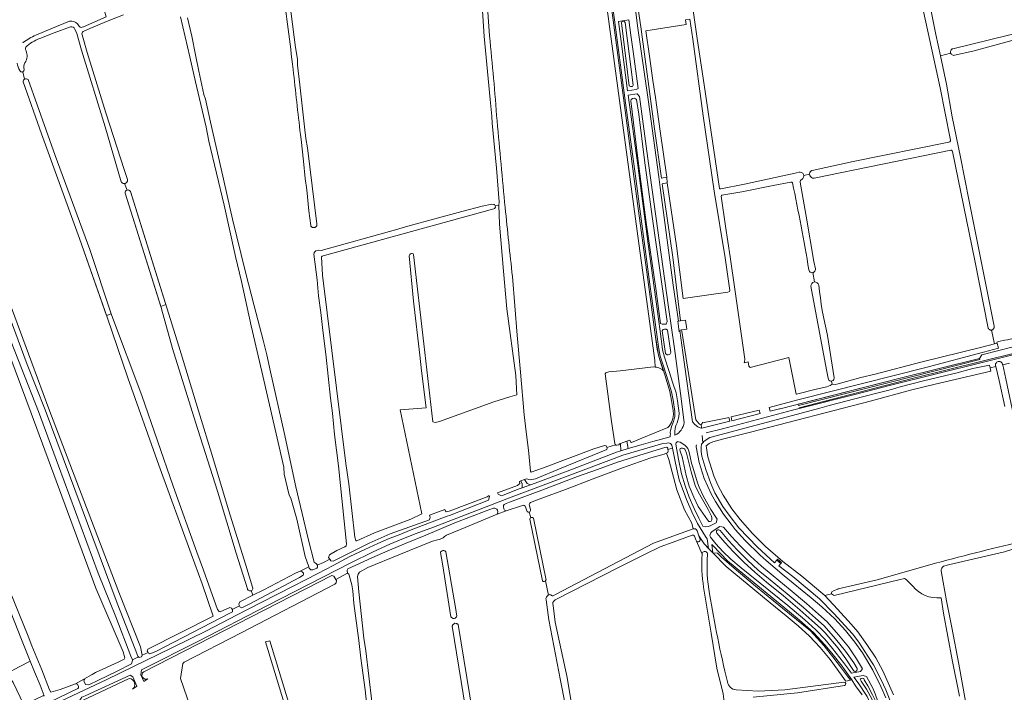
# Model space of a CAD drawing. Header units: metres. Extents: x 209813 to 223847, y 571801 to 587119.
# Tile 439 of 656: x 212863 to 213530, y 581692 to 582148. Entities that reach past the tile are written whole.
import ezdxf

# ---------------------------------------------------------------- set-up
doc = ezdxf.new("R2010")
doc.units = ezdxf.units.M
for name, color, linetype, lineweight in [('B-RO-GR-BEPLANTING_CULTUUR_BOSPLANTSOEN-GV', 8, 'Continuous', 0), ('B-RO-GR-BOUWLAND-GV', 8, 'Continuous', 0), ('B-RO-GR-GRAS-GV', 8, 'Continuous', 0), ('B-RO-GR-GROENVOORZIENING-GV', 8, 'Continuous', 0), ('B-RO-OG-TERREIN_CULTUURSCHEIDING-GV', 8, 'Continuous', 0), ('B-RO-OG-WATER_GREPPEL-GV', 8, 'Continuous', 0), ('B-RO-OG-WEG-GV', 8, 'Continuous', 0), ('B-RO-VH-ONVERHARD-GV', 8, 'Continuous', 0), ('B-RO-VH-VERHARDING_GRASBETONSTEEN-GV', 8, 'Continuous', 0), ('B-RO-VH-VERHARDING_PUIN-GV', 8, 'Continuous', 0)]:
    doc.layers.add(name, color=color, linetype=linetype, lineweight=lineweight)

msp = doc.modelspace()

# ---------------------------------------------------------------- linework, layer by layer
at = {"layer": 'B-RO-GR-BEPLANTING_CULTUUR_BOSPLANTSOEN-GV', "flags": 128}
for points in [[(213247.116, 582257.572), (213263.589, 582134.875), (213282.257, 581996.074), (213288.44, 581951.805), (213293.115, 581916.811), (213293.453, 581912.214)], [(213298.913, 581909.831), (213296.496, 581917.056), (213295.8, 581919.443), (213294.835, 581924.384), (213293.234, 581935.869), (213288.824, 581968.28), (213279.025, 582041.627), (213271.831, 582094.77), (213264.859, 582147.649), (213257.207, 582203.767)], [(213296.765, 581911.314), (213298.146, 581910.684), (213298.913, 581909.831)], [(213323.044, 581797.769), (213326.708, 581792.291), (213329.53, 581789.255), (213328.707, 581795.726), (213327.415, 581797.402), (213322.184, 581806.056), (213318.221, 581814.11), (213314.588, 581822.532), (213309.764, 581835.832), (213308.213, 581841.787), (213307.232, 581847.006), (213305.119, 581857.307), (213302.035, 581856.279), (213302.151, 581855.374), (213302.079, 581854.238), (213301.032, 581853.829), (213302.624, 581849.545), (213308.006, 581828.985), (213313.284, 581815.372), (213318.217, 581806.399), (213319.075, 581802.541)], [(213321.879, 581801.251), (213323.044, 581797.769)]]:
    msp.add_lwpolyline(points, dxfattribs=at)
at = {"layer": 'B-RO-GR-BEPLANTING_CULTUUR_BOSPLANTSOEN-GV'}
for points in [[(213293.453, 581912.214, -0.1539407), (213296.765, 581911.314)], [(213319.075, 581802.541, -0.3798435), (213321.879, 581801.251)]]:
    msp.add_lwpolyline(points, format="xyb", dxfattribs=at)
at = {"layer": 'B-RO-GR-BEPLANTING_CULTUUR_BOSPLANTSOEN-GV', "flags": 128}
msp.add_lwpolyline([(213425.906, 581699.899), (213419.701, 581707.923), (213413.893, 581715.736), (213407.785, 581723.316), (213398.606, 581733.299), (213379.682, 581748.825), (213361.424, 581763.649), (213346.939, 581775.903), (213338.394, 581783.282), (213335.591, 581786.02), (213332.502, 581786.224), (213341.493, 581777.056), (213371.287, 581752.36), (213382.198, 581743.489), (213390.286, 581736.779), (213397.996, 581729.675), (213405.163, 581721.98), (213412.002, 581713.843), (213419.761, 581703.311), (213421.83, 581700.24), (213422.648, 581699.243)], close=True, dxfattribs=at)
at = {"layer": 'B-RO-GR-BOUWLAND-GV', "flags": 128}
for points in [[(213092.498, 581726.768), (213089.191, 581751.861), (213088.451, 581760.514), (213087.714, 581764.543), (213086.237, 581770.107), (213086.222, 581770.53), (213086.091, 581771.173), (213085.771, 581771.763), (213084.979, 581772.468), (213076.957, 581768.192), (213077.339, 581767.517), (213077.233, 581765.914), (213076.361, 581765.104), (213012.798, 581732.036), (212974.278, 581712.088), (212973.319, 581711.096), (212971.665, 581701.042), (212985.165, 581661.583)], [(213136.352, 581566.401), (213129.983, 581566.703), (213121.831, 581568.43), (213119.612, 581569.355), (213119.119, 581570.896), (213118.805, 581575.205), (213118.083, 581588.446), (213117.907, 581589.38), (213114.567, 581594.45), (213109.107, 581598.026), (213108.332, 581599.083), (213108.138, 581599.947), (213105.528, 581617.495), (213101.639, 581650.467), (213099.354, 581670.118), (213096.824, 581693.385), (213094.606, 581709.889), (213093.848, 581714.784), (213092.498, 581726.768)]]:
    msp.add_lwpolyline(points, dxfattribs=at)
msp.add_lwpolyline([(213029.282, 581725.857), (213032.258, 581726.452), (213074.089, 581588.974), (213071.099, 581588.313)], close=True, dxfattribs=at)
at = {"layer": 'B-RO-GR-GRAS-GV', "flags": 128}
for points in [[(213266.576, 581859.406), (213266.327, 581859.732), (213266.126, 581860.387), (213263.801, 581875.293), (213259.502, 581907.67), (213259.924, 581908.307), (213261.985, 581908.971), (213269.671, 581909.787), (213292.388, 581912.324), (213293.453, 581912.214), (213293.115, 581916.811), (213288.44, 581951.805), (213282.257, 581996.074), (213263.589, 582134.875), (213247.116, 582257.572), (213239.44, 582317.034), (213238.874, 582322.688), (213238.64, 582322.666)], [(213187.455, 582022.093), (213187.782, 582024.247), (213185.897, 582047.265), (213183.02, 582077.626), (213182.722, 582082.422), (213181.531, 582093.682), (213177.49, 582136.494), (213174.723, 582178.697), (213169.628, 582231.739), (213165.227, 582281.487), (213162.038, 582311.96)], [(213165.495, 582312.511), (213168.71, 582281.832), (213173.114, 582232.052), (213178.213, 582178.967), (213181.1, 582136.918)], [(213493.364, 582067.351), (213486.495, 582101.723), (213475.249, 582153.412), (213468.751, 582189.08), (213447.498, 582294.402)], [(213451.663, 582295.329), (213455.974, 582272.726), (213464.739, 582229.318), (213473.761, 582185.686), (213477.115, 582170.966), (213483.633, 582137.859), (213486.71, 582123.426), (213493.692, 582125.136)], [(213495.167, 582128.207), (213532.913, 582137.473), (213554.254, 582142.468), (213569.06, 582146.487), (213577.272, 582148.835), (213577.418, 582149.027), (213577.418, 582149.547), (213576.839, 582151.988), (213567.341, 582195.62), (213561.924, 582218.511), (213556.172, 582245.621), (213550.665, 582268.508), (213544.744, 582297.02)], [(213301.654, 582275.354), (213311.146, 582209.137), (213312.323, 582201.721), (213321.819, 582135.13), (213326.551, 582103.668), (213336.969, 582033.465)], [(213043.753, 582174.845), (213049.575, 582129.095), (213050.895, 582121.002), (213051.043, 582117.072), (213052.54, 582103.679), (213055.802, 582075.214), (213056.623, 582067.271), (213057.793, 582061.065), (213064.064, 582009.444), (213064.154, 582008.994), (213064.138, 582008.534), (213064.074, 582008.153), (213063.922, 582007.808), (213063.63, 582007.502), (213063.126, 582007.157), (213062.891, 582007.048), (213062.646, 582006.964), (213062.394, 582006.905), (213062.138, 582006.871), (213061.879, 582006.863), (213061.621, 582006.881)], [(212905.138, 582142.745), (212905.887, 582143.049), (212921.235, 582149.751), (212920.006, 582154.63)], [(212883.72, 582141.619), (212896.387, 582146.778)], [(212932.968, 582151.166), (212922.603, 582147.085), (212910.169, 582141.951), (212905.722, 582139.877)], [(213058.567, 581776.798), (213056.235, 581783.661), (213050.441, 581809.029), (213046.573, 581823.416), (213045.443, 581825.3), (213041.924, 581839.699), (213041.762, 581844.282), (213026.728, 581909.359), (213019.475, 581940.284), (213012.974, 581970.394), (213008.995, 581987.275), (213001.261, 582022.089), (212990.977, 582065.467), (212988.981, 582074.911), (212981.842, 582105.841), (212978.019, 582122.598), (212971.728, 582149.799)], [(212976.451, 582149.178), (212979.307, 582136.62), (212981.815, 582123.995), (212984.041, 582113.049), (212987.574, 582097.19), (212988.591, 582093.867), (212992.039, 582078.382), (212999.31, 582046.73), (213006.995, 582012.62), (213015.676, 581976.66), (213021.688, 581953.681), (213027.71, 581930.441), (213030.197, 581920.543), (213032.573, 581908.931), (213041.908, 581867.942), (213049.948, 581831.057), (213056.192, 581804.348), (213058.498, 581794.942), (213062.319, 581779.886), (213062.901, 581779.371), (213063.118, 581779.29), (213063.325, 581779.188), (213063.521, 581779.065), (213063.704, 581778.923), (213063.871, 581778.763), (213064.021, 581778.588), (213064.154, 581778.398), (213064.266, 581778.196), (213064.357, 581777.983), (213068.542, 581779.723), (213072.815, 581781.934), (213072.086, 581783.063), (213072.769, 581784.974), (213077.698, 581787.765), (213083.157, 581790.271), (213083.888, 581791.002), (213084.166, 581792.411), (213080.151, 581832.013), (213078.722, 581845.189), (213076.009, 581866.507), (213074.671, 581881.017), (213073.245, 581891.148), (213070.149, 581920.993), (213068.086, 581936.947), (213066.816, 581949.329), (213065.152, 581960.506), (213064.279, 581971.383), (213062.125, 581988.905), (213062.218, 581989.462), (213062.279, 581989.683), (213062.363, 581989.896), (213062.469, 581990.099), (213062.596, 581990.29), (213062.742, 581990.466), (213062.906, 581990.626), (213063.086, 581990.767), (213063.28, 581990.889), (213063.486, 581990.99), (213064.972, 581991.471), (213066.938, 581991.287), (213117.473, 582005.31), (213125.709, 582007.871), (213162.459, 582017.873), (213176.081, 582021.316), (213182.654, 582022.681), (213183.924, 582022.634), (213184.432, 582022.491), (213184.781, 582022.11), (213185.002, 582021.55)], [(212873.685, 582137.409), (212883.72, 582141.619)], [(212897.168, 582143.031), (212886.131, 582139.041), (212876.255, 582135.07)], [(212931.552, 582037.982), (212920.567, 582075.302), (212904.68, 582127.146), (212901.494, 582138.443), (212900.081, 582141.531)], [(212901.906, 582145.078), (212902.768, 582143.742)], [(213623.468, 581958.275), (213621.53, 581957.927), (213614.186, 581989.35), (213605.452, 582028.508), (213600.538, 582049.358), (213589.31, 582099.89), (213579.312, 582143.662), (213578.779, 582144.096), (213578.04, 582144.285), (213576.296, 582143.92), (213570.59, 582141.982), (213538.551, 582134.71), (213508.691, 582126.63), (213496.222, 582123.73), (213495.772, 582123.677), (213495.275, 582123.741), (213494.724, 582123.952), (213494.291, 582124.259), (213493.941, 582124.672), (213493.692, 582125.136)], [(212904.944, 582137.671), (212908.49, 582125.524), (212921.042, 582084.743), (212933.613, 582045.526), (212935.668, 582039.375)], [(213486.71, 582123.426), (213490.8, 582104.233), (213494.805, 582081.988), (213500.293, 582054.572), (213506.342, 582024.825), (213522.729, 581942.191), (213523.225, 581939.952), (213523.255, 581939.582), (213523.248, 581939.341), (213523.185, 581938.97), (213523.04, 581938.563), (213522.808, 581938.203), (213522.547, 581937.915), (213522.325, 581937.737), (213522.087, 581937.594), (213521.806, 581937.475), (213521.541, 581937.396), (213521.325, 581937.353)], [(212865.534, 582115.171), (212865.705, 582114.098)], [(212864.748, 582112.498), (212866.043, 582107.581)], [(212868.348, 582107.254), (212886.787, 582055.806), (212910.204, 581991.892), (212924.892, 581947.613), (212945.432, 581892.984), (212966.789, 581831.459), (212982.716, 581786.741), (212987.194, 581774.427), (212996.744, 581747.892), (212998.002, 581746.381), (212998.586, 581746.21), (213005.079, 581749.064), (213006.148, 581748.773), (213006.396, 581748.44), (213006.735, 581747.87), (213011.618, 581750.392), (213011.254, 581751.092), (213011.184, 581751.537), (213011.896, 581752.984), (213020.731, 581757.484)], [(212813.422, 582066.722), (212826.917, 582032.046), (212834.416, 582013.661), (212844.414, 581987.507), (212853.289, 581962.816), (212870.96, 581915.109), (212882.414, 581883.898), (212929.904, 581759.564), (212944.582, 581722.543), (212945.789, 581716.846), (212949.66, 581718.664), (212949.121, 581719.633), (212949.526, 581720.936), (212993.754, 581743.365), (212993.704, 581743.886), (212986.289, 581765.16), (212978.976, 581785.634), (212957.052, 581845.686), (212935.992, 581904.98), (212921.949, 581946.205), (212903.137, 581999.363), (212877.485, 582070.525), (212864.954, 582105.709)], [(213061.621, 582006.881), (213061.366, 582006.925), (213061.117, 582006.995), (213060.876, 582007.089), (213060.645, 582007.207), (213060.428, 582007.347), (213060.226, 582007.509), (213060.069, 582007.857), (213059.936, 582008.227), (213058.719, 582018.196), (213057.349, 582032.556), (213056.242, 582040.093), (213055.093, 582051.832), (213053.47, 582066.692), (213052.981, 582070.074)], [(213399.787, 582045.665), (213427.508, 582051.759), (213492.442, 582064.793)], [(212806.966, 581872.903), (212809.754, 581865.57), (212811.138, 581866.185), (212812.238, 581865.712), (212849.845, 581775.361), (212868.369, 581729.755), (212870.896, 581723.218), (212877.627, 581706.908), (212882.792, 581693.325), (212883.809, 581691.753), (212890.027, 581693.628), (212900.521, 581697.454), (212911.922, 581703.816), (212914.048, 581705.032), (212929.345, 581712.057), (212933.592, 581714.092), (212934.041, 581714.928), (212932.817, 581719.095), (212914.392, 581762.22), (212870.45, 581881.05), (212848.499, 581939.38), (212819.298, 582018.659), (212804.576, 582057.702)], [(213493.776, 582059.305), (213401.175, 582040.304)], [(213519.12, 581938.624), (213510.098, 581984.543), (213494.957, 582058.526)], [(213337.952, 582033.176), (213354.031, 582036.353), (213390.366, 582044.2)], [(213394.104, 582042.222), (213398.054, 582042.999)], [(212935.453, 582032.352), (212933.804, 582036.684)], [(213385.415, 582037.657), (213373.41, 582035.328), (213352.198, 582031.012), (213338.554, 582028.851)], [(213391.705, 582037.593), (213395.766, 582014.712), (213401.035, 581983.897), (213401.995, 581978.889)], [(213017, 581761.775), (213009.403, 581786.083), (212996.662, 581828.032), (212981.805, 581874.867), (212966.358, 581924.914), (212958.768, 581951.734), (212958.727, 581952.07), (212934.097, 582030.316)], [(212937.686, 582031.337), (212962.411, 581952.532), (212970.471, 581926.459), (212983.773, 581882.497), (212993.527, 581850.946), (213004.328, 581815.326), (213016.031, 581777.803), (213020.552, 581762.933)], [(213338.154, 582028.2), (213341.004, 582007.848), (213344.217, 581986.918), (213347.391, 581965.156), (213354.113, 581917.706), (213354.036, 581915.873), (213353.746, 581915.102), (213356.416, 581915.748), (213356.812, 581912.85), (213357.844, 581911.938), (213383.919, 581918.645), (213389.039, 581893.959), (213389.217, 581893.835), (213402.542, 581897.223), (213409.747, 581898.941), (213412.077, 581899.701), (213413.47, 581900.594), (213412.991, 581902.77)], [(213196.598, 581973.618), (213199.824, 581933.84), (213202.157, 581908.706), (213204.602, 581879.889), (213205.942, 581868.3), (213207.443, 581855.79), (213208.983, 581841.633), (213209.441, 581840.981), (213216.945, 581843.701), (213251.78, 581856.775), (213259.114, 581858.954), (213260.213, 581858.729), (213260.723, 581857.686), (213266.576, 581859.406)], [(213401.426, 581969.975), (213400.165, 581976.306)], [(213410.638, 581904.824), (213409.527, 581910.465), (213398.962, 581967.239)], [(213523.366, 581927.981), (213525.189, 581928.463), (213525.037, 581929.111), (213526.126, 581929.707), (213530.492, 581930.534), (213532.315, 581930.64), (213622.186, 581952.168), (213621.459, 581954.517), (213624.158, 581955.352)], [(213410.201, 581933.642), (213414.703, 581904.87), (213414.712, 581904.599)], [(213413.47, 581900.594), (213415.478, 581900.534), (213417.455, 581900.869), (213432.807, 581905.107), (213442.445, 581907.4), (213473.432, 581915.529), (213514.833, 581925.797), (213523.366, 581927.981), (213521.325, 581937.353), (213521.083, 581937.354), (213520.713, 581937.39), (213520.528, 581937.433), (213520.157, 581937.572), (213519.933, 581937.705), (213519.582, 581937.979), (213519.278, 581938.356), (213519.12, 581938.624)], [(213530.301, 581885.538), (213526.549, 581903.175), (213524.254, 581912.71), (213520.44, 581911.809), (213520.862, 581909.582), (213483.213, 581900.748), (213466.562, 581896.65), (213439.95, 581889.461), (213358.007, 581868.126), (213339.974, 581863.657), (213332.557, 581861.435), (213329.938, 581860.327), (213327.91, 581858.927), (213329.144, 581851.405), (213333.166, 581838.546), (213335.865, 581832.196), (213339.41, 581825.317), (213345.39, 581816.109), (213350.946, 581808.913), (213359.36, 581799.388), (213368.197, 581790.498), (213379.891, 581780.391), (213392.75, 581770.442), (213407.038, 581758.536), (213408.447, 581757.202)], [(212869.822, 581712.685), (212863.561, 581728.521), (212854.885, 581750.555), (212820.133, 581836.874), (212808.984, 581863.953), (212808.772, 581865.133), (212809.754, 581865.57)], [(213221.212, 581757.638), (213222.006, 581757.931), (213222.672, 581757.772), (213223.141, 581757.364), (213223.683, 581757.151), (213224.345, 581757.178), (213225.833, 581757.898), (213292.344, 581792.801), (213319.075, 581802.541), (213318.217, 581806.399), (213313.284, 581815.372), (213308.006, 581828.985), (213302.624, 581849.545), (213301.032, 581853.829), (213299.397, 581853.19), (213290.371, 581850.655), (213271.27, 581843.849), (213251.436, 581836.35), (213232.705, 581829.165), (213216.481, 581823.337), (213208.954, 581820.303)], [(213203.4, 581818.416), (213192.377, 581814.826), (213186.208, 581812.389), (213161.833, 581802.217), (213152.042, 581798.152), (213150.618, 581797.371), (213149.706, 581796.413), (213148.756, 581795.912), (213147.108, 581795.26), (213145.79, 581795.069), (213142.438, 581794.206), (213119.668, 581785.002), (213098.629, 581776.198), (213092.9, 581773.095), (213092.072, 581771.88), (213091.684, 581770.171), (213092.444, 581759.829), (213096.019, 581728.32), (213097.228, 581719.755), (213105.36, 581650.995)], [(213206.354, 581814.835), (213205.519, 581817.397)], [(213209.098, 581810.133), (213207.962, 581813.917)], [(213208.136, 581818.416), (213209.004, 581815.394)], [(213216.988, 581767.353), (213208.483, 581809.083)], [(213211.027, 581809.761), (213219.415, 581767.699)], [(213318.569, 581798.211), (213305.502, 581793.57), (213296.751, 581790.38), (213285.646, 581784.819), (213268.582, 581776.206), (213225.547, 581754.261)], [(213321.223, 581794.629), (213320.16, 581797.45)], [(213321.509, 581794.157), (213325.162, 581785.331)], [(213332.502, 581786.224), (213326.708, 581792.291), (213323.044, 581797.769), (213323.885, 581795.258)], [(213433.619, 581689.866), (213429.283, 581696.124), (213426.643, 581700.028), (213422.648, 581699.243), (213421.83, 581700.24), (213419.761, 581703.311), (213412.002, 581713.843), (213405.163, 581721.98), (213397.996, 581729.675), (213390.286, 581736.779), (213382.198, 581743.489), (213371.287, 581752.36), (213341.493, 581777.056), (213332.502, 581786.224)], [(213544.488, 581791.447), (213530.189, 581786.991), (213493.189, 581778.374), (213488.861, 581777.175)], [(213325.169, 581785.147), (213325.162, 581785.331)], [(213019.67, 581760.624), (213020.731, 581757.484), (213028.1, 581761.237), (213049.69, 581772.501), (213052.8, 581773.834), (213058.567, 581776.798)], [(213412.999, 581758.502), (213412.859, 581759.171), (213413.229, 581759.859), (213414.711, 581760.653), (213417.275, 581761.675), (213417.421, 581761.76), (213443.948, 581767.839), (213479.677, 581778.131)], [(213487.252, 581774.117), (213488.599, 581766.454), (213490.934, 581753.77), (213494.413, 581735.705), (213499.333, 581710.651), (213503.65, 581685.591), (213504.632, 581679.603), (213506.971, 581669.1), (213508.353, 581660.874), (213515.781, 581623.479), (213517.187, 581623.836), (213523.418, 581594.557), (213542.213, 581596.924)], [(213220.881, 581757.515), (213221.212, 581757.638), (213219.094, 581767.192)], [(213467.985, 581763.581), (213463.578, 581768.137), (213462.354, 581768.901), (213458.451, 581768.041), (213415.676, 581757.425), (213414.843, 581757.385), (213414.208, 581757.544), (213412.999, 581758.502), (213408.447, 581757.202), (213416.902, 581748.108), (213426.268, 581737.948), (213430.673, 581732.67), (213436.825, 581724.137), (213442.977, 581715.088), (213447.818, 581706.158), (213454.923, 581689.966)], [(213338.029, 581624.23), (213352.45, 581625.738), (213345.484, 581658.661), (213340.227, 581685.259), (213339.49, 581690.682), (213335.249, 581707.919), (213331.285, 581731.773), (213326.218, 581762.918)], [(213245.288, 581618.271), (213229.335, 581699.687), (213221.237, 581740.879), (213219.434, 581754.357)], [(213499.779, 581688.919), (213494.806, 581713.747), (213488.94, 581745.403), (213487.344, 581755.748), (213486.932, 581755.712)], [(213224.238, 581750.506), (213225.596, 581739.221), (213233.663, 581701.733), (213239.289, 581668.98), (213246.773, 581632.143), (213254.665, 581592.188), (213258.219, 581573.649)], [(213348.228, 581693.363), (213363.109, 581692.481), (213381.327, 581693.376), (213421.31, 581698.619)], [(213421.792, 581696.197), (213389.827, 581691.223), (213359.765, 581688.294)]]:
    msp.add_lwpolyline(points, dxfattribs=at)
at = {"layer": 'B-RO-GR-GRAS-GV'}
for points in [[(213048.044, 582114.208, 0.0031831), (213041.132, 582168.792)], [(212896.387, 582146.778, -0.0435807), (212896.565, 582146.834)], [(212896.565, 582146.834, -0.2740876), (212901.906, 582145.078)], [(212900.081, 582141.531, 0.346834), (212897.168, 582143.031)], [(212902.768, 582143.742, 0.3765426), (212905.138, 582142.745)], [(212905.722, 582139.877, 0.3574594), (212904.944, 582137.671)], [(212864.965, 582132.408, -0.0415457), (212873.685, 582137.409)], [(212876.255, 582135.07, 0.1035683), (212866.812, 582129.318)], [(213181.1, 582136.918, -0.0092704), (213186.203, 582079.258)], [(212864.779, 582132.245, -0.058629), (212864.965, 582132.408)], [(212866.812, 582129.318, 0.1592479), (212866.514, 582127.576)], [(212866.514, 582127.576, -0.256374), (212866.892, 582119.737)], [(213493.692, 582125.136, -0.4410169), (213495.167, 582128.207)], [(212866.805, 582119.588, 0.1669111), (212865.534, 582115.171)], [(212866.892, 582119.737, -0.0396415), (212866.805, 582119.588)], [(212862.688, 582113.39, -0.0828512), (212860.912, 582118.382)], [(212865.705, 582114.098, -0.0524866), (212865.717, 582113.874)], [(213052.981, 582070.074, -0.0018724), (213048.044, 582114.208)], [(213186.203, 582079.258, -0.0000948), (213191.695, 582020.402)], [(213492.442, 582064.793, 0.484169), (213493.466, 582067.061)], [(213493.466, 582067.061, -0.0718371), (213493.364, 582067.351)], [(213494.957, 582058.526, 0.4142312), (213493.776, 582059.305)], [(212935.668, 582039.375, -0.0435852), (212935.712, 582039.191)], [(213392.89, 582039.57, 0.4034225), (213391.705, 582037.593)], [(213399.482, 582045.549, -0.0728207), (213399.787, 582045.665)], [(212931.668, 582037.72, -0.0680313), (212931.552, 582037.982)], [(213336.969, 582033.465, 0.4824878), (213337.952, 582033.176)], [(213386.421, 582037.23, 0.298576), (213385.415, 582037.657)], [(213397.613, 581978.179, 0.0110598), (213386.421, 582037.23)], [(213338.554, 582028.851, 0.2740358), (213338.154, 582028.2)], [(213191.695, 582020.402, -0.0012273), (213196.598, 581973.618)], [(213404.356, 581967.745, 0.0345095), (213410.201, 581933.642)], [(213208.954, 581820.303, 0.3208168), (213208.136, 581818.416)], [(213205.519, 581817.397, 0.4924779), (213203.4, 581818.416)], [(213320.16, 581797.45, 0.3857311), (213318.569, 581798.211)], [(213479.677, 581778.131, -0.0085254), (213541.327, 581793.81)], [(213325.162, 581785.331, -1.0275501), (213328.822, 581785.198)], [(213326.218, 581762.918, -0.0507119), (213325.169, 581785.147)], [(213328.822, 581785.198, 0.0611241), (213330.303, 581758.386)], [(213488.861, 581777.175, 0.2746534), (213487.252, 581774.117)], [(213486.932, 581755.712, -0.2439776), (213467.985, 581763.581)], [(213219.434, 581754.357, -0.3271871), (213220.881, 581757.515)], [(213225.547, 581754.261, 0.3934959), (213224.238, 581750.506)], [(213330.303, 581758.386, 0.0198085), (213342.432, 581698.677)], [(213342.432, 581698.677, 0.3470464), (213348.228, 581693.363)], [(213421.31, 581698.619, -0.8256046), (213421.792, 581696.197)]]:
    msp.add_lwpolyline(points, format="xyb", dxfattribs=at)
at = {"layer": 'B-RO-GR-GRAS-GV', "flags": 128}
for points in [[(213325.937, 582082.661), (213318.831, 582134.704), (213316.821, 582148.249), (213313.967, 582147.825), (213314.48, 582144.64), (213287.119, 582140.236), (213289.56, 582123.151), (213291.795, 582106.592), (213293.648, 582095.039), (213296.783, 582072.239), (213301.233, 582040.98), (213301.492, 582037.154), (213307.959, 581994.405), (213312.28, 581958.751), (213328.091, 581961.078), (213342.665, 581963.148), (213343.891, 581963.517), (213343.902, 581964.082), (213340.887, 581986.432), (213333.292, 582031.568)], [(213187.863, 582009.249), (213187.455, 582022.093), (213185.002, 582021.55), (213185.194, 582020.689), (213184.83, 582020.123), (213184.433, 582019.753), (213183.997, 582019.568), (213068.281, 581987.606), (213067.725, 581987.474), (213067.408, 581987.288), (213067.17, 581986.918), (213068.003, 581974.535), (213083.719, 581846.9), (213085.704, 581833.089), (213089.946, 581796.795), (213090.481, 581794.706), (213090.767, 581794.414), (213091.283, 581794.348), (213103.271, 581799.8), (213127.843, 581809.049), (213135.276, 581812.738), (213120.628, 581883.155), (213138.141, 581884.59), (213135.019, 581909.711), (213133.81, 581920.214), (213129.7, 581956.855), (213126.711, 581987.755), (213127.227, 581988.707), (213127.663, 581988.985), (213128.298, 581989.183), (213128.775, 581989.263), (213129.33, 581989.064), (213129.568, 581988.628), (213136.719, 581928.078), (213142.645, 581875.032), (213144.387, 581874.712), (213147.124, 581875.434), (213184.088, 581888.673), (213194.973, 581892.147), (213199.585, 581893.427), (213198.939, 581906.567), (213192.935, 581951.647), (213190.679, 581977.41)], [(213156.834, 581741.7), (213156.454, 581741.74), (213155.327, 581742.327), (213154.84, 581742.777), (213149.35, 581778.679), (213147.907, 581786.439), (213148.011, 581786.841), (213148.307, 581787.137), (213149.048, 581787.635), (213149.514, 581787.825), (213150.265, 581787.804), (213150.763, 581787.582), (213151.482, 581786.957), (213158.052, 581749.254), (213159.02, 581743.333), (213158.676, 581742.772), (213158.327, 581742.343), (213157.819, 581741.962), (213157.168, 581741.666)], [(213378.611, 581779.09), (213379.139, 581779.783), (213376.43, 581781.886), (213375.915, 581781.322)], [(213177.651, 581607.546), (213177.102, 581607.625), (213176.844, 581607.718), (213176.706, 581607.875), (213175.46, 581615.609), (213155.828, 581736.404), (213155.946, 581736.787), (213156.105, 581737.104), (213156.295, 581737.374), (213156.755, 581737.85), (213157.057, 581738.089), (213157.692, 581738.438), (213158.724, 581738.216), (213159.041, 581738.104), (213159.343, 581738.041), (213159.597, 581737.914), (213159.959, 581737.59), (213171.705, 581665.752), (213179.396, 581608.363), (213179.332, 581608.154), (213178.802, 581607.665), (213178.544, 581607.579), (213178.24, 581607.526), (213177.909, 581607.526)], [(212879.357, 581689.23), (212876.548, 581696.405), (212872.657, 581705.516), (212869.822, 581712.685), (212862.255, 581708.892), (212853.909, 581704.415), (212858.263, 581698.397), (212865.53, 581683.181), (212878.396, 581689.334)]]:
    msp.add_lwpolyline(points, close=True, dxfattribs=at)
at = {"layer": 'B-RO-GR-GRAS-GV'}
for centre, radius, start, end in [((212864.153, 582113.948), 1.567, 200.842085, 355.233833), ((212866.965, 582105.794), 2.011, 46.548955, 183.346494), ((213391.46, 582041.829), 2.674, 302.347118, 104.095814), ((213400.866, 582043.099), 2.814, 119.463838, 275.019742), ((212933.541, 582038.862), 2.194, 211.369756, 6.692989), ((212935.975, 582030.537), 1.889, 25.069707, 189.076072), ((213399.81, 581978.498), 2.22, 188.254619, 12.422567), ((213401.679, 581967.268), 2.719, 10.101581, 183.346494), ((213412.679, 581904.787), 2.041, 178.964548, 355.233833), ((213207.653, 581815.243), 1.361, 197.426384, 6.692989), ((213209.875, 581808.974), 1.395, 34.321613, 177.616916), ((213322.505, 581795.083), 1.36, 199.502079, 6.692989), ((213218.11, 581768.169), 1.387, 216.041292, 338.045099), ((213018.8, 581762.279), 1.869, 195.631609, 18.152145)]:
    msp.add_arc(centre, radius, start, end, dxfattribs=at)
at = {"layer": 'B-RO-GR-GROENVOORZIENING-GV', "flags": 128}
msp.add_lwpolyline([(213257.207, 582203.767), (213264.859, 582147.649), (213271.831, 582094.77), (213279.025, 582041.627), (213288.824, 581968.28), (213293.234, 581935.869), (213295.387, 581921.391), (213295.8, 581919.443), (213298.277, 581911.909), (213300.148, 581906.26), (213303.392, 581895.704), (213304.584, 581889.644), (213305.622, 581882.88), (213305.731, 581880.033), (213305.305, 581877.368), (213304.373, 581874.643), (213303.446, 581872.812), (213302.929, 581872.125), (213301.908, 581871.331), (213284.41, 581864.075), (213277.451, 581861.163), (213276.732, 581861.587), (213276.305, 581862.726), (213274.154, 581861.972), (213275.055, 581857.025), (213283.831, 581859.523), (213291.896, 581861.796), (213303.637, 581864.993), (213303.62, 581865.765), (213303.696, 581866.733), (213303.674, 581867.77), (213303.859, 581869.272), (213304.191, 581870.703), (213304.382, 581871.939), (213305.807, 581875.302), (213306.396, 581877.15), (213306.728, 581878.557), (213306.836, 581880.298), (213306.798, 581882.084), (213305.716, 581889.765), (213304.555, 581895.511), (213302.271, 581902.973), (213299.224, 581912.229), (213296.771, 581919.687), (213295.822, 581924.544), (213294.225, 581936.005), (213289.815, 581968.414), (213280.016, 582041.76), (213272.822, 582094.902), (213265.85, 582147.782), (213258.198, 582203.902)], dxfattribs=at)
at = {"layer": 'B-RO-OG-TERREIN_CULTUURSCHEIDING-GV', "flags": 128}
msp.add_lwpolyline([(213533.476, 581914.894), (213528.993, 581913.706), (213530.991, 581904.244), (213537.235, 581875.377), (213539.919, 581861.035), (213540.864, 581852.354), (213545.64, 581827.215), (213549.506, 581810.654), (213550.651, 581805.998), (213551.947, 581802.685)], dxfattribs=at)
at = {"layer": 'B-RO-OG-WATER_GREPPEL-GV', "flags": 128}
for points in [[(212921.616, 581947.145), (212924.665, 581948.298), (212910.204, 581991.892), (212886.787, 582055.806), (212868.348, 582107.254)], [(212864.954, 582105.709), (212877.485, 582070.525), (212903.137, 581999.363), (212921.616, 581947.145)], [(212934.097, 582030.316), (212958.302, 581953.419)], [(212958.302, 581953.419), (212961.726, 581954.708), (212937.686, 582031.337)]]:
    msp.add_lwpolyline(points, dxfattribs=at)
at = {"layer": 'B-RO-OG-WEG-GV', "flags": 128}
for points in [[(213301.492, 582037.154), (213301.233, 582040.98), (213297.679, 582040.475), (213292.941, 582073.763), (213283.665, 582142.948), (213280.174, 582167.212), (213278.58, 582164.491), (213280.586, 582151.142), (213281.405, 582143.732), (213288.702, 582093.706), (213295.929, 582041.352), (213296.809, 582034.059), (213305.514, 581967.794), (213309.197, 581943.468), (213310.552, 581943.631), (213305.351, 581986.881), (213298.172, 582036.652)], [(213275.537, 582147.727), (213268.578, 582146.681), (213270.848, 582129.681), (213274.698, 582099.633), (213280.453, 582100.546), (213281.91, 582101.221), (213278.527, 582126.319), (213276.888, 582137.465)], [(213276.639, 582102.603), (213275.85, 582103.094), (213270.61, 582145.792), (213270.845, 582146.407), (213272.437, 582146.571), (213273.089, 582146.037), (213278.388, 582103.444), (213278.075, 582102.664)], [(213291.372, 582014.313), (213301.444, 581943.056), (213300.75, 581941.465), (213298.098, 581941.252), (213297.086, 581941.814), (213293.936, 581965.643), (213287.267, 582010.276), (213281.656, 582053.812), (213276.915, 582092.848), (213277.084, 582093.712), (213278.051, 582094.519), (213279.419, 582094.559), (213280.838, 582093.727), (213282.407, 582083.827), (213286.208, 582052.647)], [(213300.839, 581937.988), (213301.735, 581937.182), (213303.963, 581922.076), (213303.237, 581920.704), (213302.179, 581920.465), (213301.493, 581920.461), (213300.476, 581921.46), (213298.088, 581936.754), (213298.8, 581937.749), (213299.786, 581937.91)], [(213344.825, 581878.454), (213345.47, 581875.89), (213364.56, 581880.687), (213364.008, 581883.009)], [(213206.088, 581836.555), (213204.913, 581836.078), (213206.738, 581833.206), (213208.931, 581832.351), (213211.967, 581833.456), (213237.263, 581843.027), (213267.299, 581854.534), (213270.069, 581855.424), (213269.881, 581860.477), (213269.169, 581860.231), (213268.878, 581859.555), (213267.5, 581859.186), (213266.683, 581859.266), (213266.576, 581859.406), (213260.723, 581857.686), (213260.888, 581857.349), (213260.556, 581856.342), (213229.771, 581843.711), (213212.204, 581836.426), (213208.711, 581835.694), (213206.222, 581836.381)], [(213316.539, 581854.449), (213316.025, 581855.936), (213315.445, 581857.058), (213314.695, 581858.25), (213313.613, 581859.192), (213312.484, 581860.038), (213311.505, 581860.669), (213310.333, 581861.272), (213309.263, 581861.587), (213308.73, 581861.672), (213308.345, 581861.616), (213307.989, 581861.318), (213307.683, 581860.95), (213307.5, 581860.463), (213307.489, 581859.883), (213309.202, 581849.729), (213311.319, 581839.922), (213313.814, 581831.668), (213316.539, 581823.902), (213319.89, 581816.222), (213322.9, 581809.863), (213325.819, 581804.299), (213327.831, 581803.955), (213329.399, 581804.037), (213330.717, 581804.5), (213334.849, 581806.664), (213335.47, 581809.175), (213334.527, 581810.401), (213331.204, 581815.642), (213326.235, 581824.423), (213323.249, 581830.855), (213322.127, 581833.632), (213318.903, 581844.382), (213318.097, 581847.069)], [(213331.519, 581811.061), (213331.833, 581809.908), (213331.86, 581808.677), (213331.419, 581807.823), (213330.701, 581807.542), (213329.831, 581807.572), (213328.867, 581808.614), (213322.539, 581817.727), (213319.606, 581823.895), (213316.546, 581831.485), (213314.511, 581838.613), (213311.798, 581851.426), (213310.318, 581855.162), (213310.223, 581856.198), (213310.377, 581856.926), (213311.048, 581857.182), (213311.987, 581857.274), (213312.885, 581857.076), (213313.5, 581856.534), (213314.62, 581853.877), (213317.91, 581841.149), (213320.547, 581831.836), (213322.568, 581827.677), (213329.223, 581815.697)], [(213201.41, 581834.669), (213201.538, 581834.441), (213201.588, 581833.234), (213200.117, 581832.02), (213186.612, 581826.947), (213187.031, 581826.081), (213189.302, 581825.018), (213201.256, 581829.557), (213203.16, 581830.25), (213203.194, 581833.021), (213202.392, 581835.056)], [(213433.963, 581707.601), (213429.979, 581714.443), (213424.424, 581722.415), (213417.751, 581730.724), (213409.983, 581739.421), (213404.15, 581744.561), (213396.002, 581751.849), (213384.912, 581761.199), (213373.435, 581770.541), (213365.371, 581777.251), (213358.13, 581783.882), (213350.927, 581790.997), (213345.164, 581797.394), (213339.653, 581803.738), (213337.248, 581804.011), (213332.005, 581800.736), (213331.227, 581799.85), (213330.721, 581798.656), (213330.524, 581797.686), (213330.978, 581796.778), (213334.5, 581792.458), (213339.345, 581787.176), (213344.672, 581782.001), (213351.606, 581776.161), (213383.232, 581750.514), (213394.907, 581740.886), (213402.297, 581734.089), (213408.447, 581727.676), (213413.606, 581721.29), (213421.004, 581711.813), (213426.375, 581704.538), (213432.674, 581705.832)], [(213332.502, 581786.224), (213335.591, 581786.02), (213338.394, 581783.282), (213346.939, 581775.903), (213361.424, 581763.649), (213379.682, 581748.825), (213398.606, 581733.299), (213407.785, 581723.316), (213413.893, 581715.736), (213419.701, 581707.923), (213425.906, 581699.899), (213426.643, 581700.028), (213423.277, 581704.859), (213420.067, 581709.306), (213413.114, 581718.285), (213408.43, 581723.909), (213400.742, 581732.269), (213391.267, 581740.591), (213384.387, 581746.168), (213354.081, 581771.094), (213342.453, 581780.723), (213332.402, 581791.157), (213331.779, 581791.907)], [(213451.673, 581653.012), (213449.406, 581666.368), (213446.139, 581680.28), (213442.539, 581690.539), (213440.884, 581694.537), (213436.735, 581702.361), (213434.329, 581702.993), (213428.169, 581701.944), (213431.005, 581698.045), (213437.117, 581688.878), (213441.27, 581679.839), (213442.972, 581674.78), (213444.161, 581669.951), (213445.117, 581664.756), (213446.364, 581657.272), (213447.456, 581652.412)], [(213448.078, 581666.316), (213450.367, 581654.122), (213448.342, 581653.958), (213446.04, 581666.804), (213444.057, 581675.986), (213441.646, 581683.71), (213440.218, 581687.254), (213436.603, 581693.745), (213433.056, 581699.272), (213432.401, 581700.513), (213433.02, 581700.961), (213434.271, 581701.157), (213434.759, 581700.926), (213435.093, 581699.991), (213437.568, 581696.035), (213440.815, 581689.85), (213443.8, 581683.515), (213444.929, 581680.375), (213446.893, 581672.086)]]:
    msp.add_lwpolyline(points, close=True, dxfattribs=at)
for points in [[(213313.009, 581874.685), (213310.618, 581894.288), (213306.515, 581924.772), (213302.533, 581952.941), (213288.986, 582050.307), (213282.787, 582095.71), (213281.095, 582097.614), (213275.09, 582096.742)], [(213275.09, 582096.742), (213281.548, 582049.182), (213288.75, 581995.727), (213294.895, 581949.88), (213297.439, 581931.413), (213298.159, 581925.922), (213298.417, 581924.02), (213299.636, 581918.975), (213302.908, 581909.337), (213305.445, 581901.326), (213307.567, 581894.706), (213308.549, 581889.439), (213309.576, 581880.888), (213309.363, 581878.444), (213308.219, 581874.339), (213307.483, 581872.609), (213306.946, 581870.617), (213306.623, 581868.751), (213306.683, 581867.086), (213306.828, 581865.954)], [(213323.222, 581873.73), (213321.992, 581875.046), (213320.987, 581876.491), (213311.404, 581936.549), (213311.285, 581937.534), (213310.686, 581937.338), (213310.189, 581937.008), (213312.046, 581922.024), (213318.78, 581875)], [(213530.492, 581930.534), (213526.126, 581929.707), (213525.037, 581929.111), (213526.121, 581925.108), (213515.904, 581922.301), (213476.8, 581912.039), (213390.188, 581890.016), (213370.769, 581884.818), (213371.346, 581882.393), (213377.642, 581883.975), (213378.067, 581883.819), (213458.455, 581904.396), (213513.248, 581918.149), (213514.898, 581920.624), (213535.949, 581925.89)], [(213553, 581924.94), (213515.113, 581915.409), (213453.165, 581899.937), (213429.63, 581893.832), (213386.492, 581882.963), (213338.994, 581870.456), (213328.043, 581867.614)], [(213325.251, 581865.76), (213325.657, 581860.926), (213326.643, 581862.074), (213330.564, 581864.549), (213393.189, 581881.287), (213404.986, 581884.263), (213411.267, 581886.1), (213434.886, 581892.181), (213443.569, 581894.595), (213453.642, 581897.134), (213459.438, 581898.855), (213475.317, 581902.985), (213480.039, 581903.991), (213490.327, 581906.629), (213497.132, 581908.088), (213508.7, 581911.34), (213520.119, 581913.503), (213520.44, 581911.809), (213524.254, 581912.71), (213524.135, 581913.206)], [(213528.725, 581914.21), (213528.847, 581913.675)], [(213528.847, 581913.675), (213528.95, 581913.823), (213533.476, 581914.894)], [(213318.78, 581875), (213320.317, 581873.197), (213322.427, 581871.648), (213323.842, 581870.978), (213324.783, 581870.81)], [(213324.551, 581873.438), (213324.783, 581870.81), (213325.062, 581870.761), (213344.043, 581875.531)], [(213344.043, 581875.531), (213343.394, 581878.114), (213342.33, 581877.861), (213325.534, 581874.539)], [(213076.957, 581768.192), (213084.979, 581772.468), (213084.75, 581774.511), (213085.208, 581775.304), (213101.314, 581782.799), (213112.249, 581787.5), (213124.742, 581792.789), (213138.027, 581798.264), (213157.724, 581806.557), (213178.944, 581814.785), (213183.797, 581816.571), (213184.818, 581816.5), (213186.035, 581815.896), (213186.559, 581815.103), (213186.699, 581814.117), (213186.631, 581813.133), (213186.208, 581812.389), (213192.377, 581814.826), (213191.363, 581815.284), (213190.914, 581816.031), (213190.533, 581817.462), (213190.629, 581818.375), (213191.127, 581819.107), (213192.423, 581819.745), (213194.686, 581820.578), (213216.654, 581828.799), (213240.75, 581838.054), (213254.219, 581842.833), (213267.832, 581847.687), (213285.843, 581853.505), (213300.002, 581857.671), (213301.423, 581857.822), (213301.92, 581857.18), (213302.035, 581856.279), (213305.119, 581857.307), (213304.726, 581859.22), (213304.301, 581859.887), (213303.784, 581860.335), (213303.079, 581860.586), (213302.278, 581860.762), (213301.337, 581860.742), (213298.592, 581860.345), (213271.497, 581852.474), (213265.533, 581850.174), (213237.456, 581839.626), (213195.915, 581824.106), (213171.894, 581814.707), (213143.081, 581803.588), (213131.386, 581799.427), (213121.592, 581795.547), (213113.526, 581792.188), (213102.191, 581786.947), (213086.611, 581779.274), (213030.741, 581750.529), (212983.475, 581726.001), (212946.704, 581707.588), (212945.34, 581706.926), (212944.693, 581703.554), (212946.758, 581699.022), (212949.436, 581700.749)], [(213457.36, 581673.927), (213449.835, 581693.31), (213446.599, 581700.176), (213441.327, 581710.212), (213437.661, 581716.171), (213431.423, 581725.551), (213427.144, 581731.268), (213414.504, 581744.991), (213404.827, 581755.095), (213386.802, 581770.185), (213377.322, 581777.396), (213378.611, 581779.09), (213375.915, 581781.322), (213374.243, 581779.493), (213362.729, 581790.016), (213350.146, 581803.114), (213343.454, 581811.807), (213339.259, 581817.644), (213333.936, 581826.968), (213331.052, 581833.214), (213327.702, 581842.724), (213325.123, 581851.913), (213324.475, 581855.089), (213324.608, 581858.21), (213324.904, 581860.05), (213325.657, 581860.926)], [(213321.144, 581858.218), (213323.161, 581847.419), (213326.579, 581836.625), (213331.566, 581825.816), (213334.229, 581820.995), (213339.674, 581812.539), (213345.013, 581805.626), (213347.699, 581801.988), (213354.473, 581794.598), (213364.66, 581784.553), (213368.647, 581781.04), (213380.917, 581770.725), (213399.206, 581755.612), (213406.458, 581749.56), (213415.083, 581741.461), (213422.329, 581733.454), (213428.823, 581725.624), (213433.853, 581718.511), (213440.843, 581706.658), (213446.389, 581695.692), (213449.721, 581687.794)], [(212890.681, 581685.736), (212921.816, 581700.368), (212965.84, 581721.785), (212989.38, 581733.323), (213009.632, 581743.897), (213026.303, 581752.56), (213048.398, 581763.898), (213056.427, 581767.86), (213064.788, 581772.144), (213075.15, 581777.677), (213086.564, 581783.74), (213096.602, 581788.591), (213105.378, 581792.642), (213113.107, 581795.994), (213118.761, 581798.071), (213127.979, 581801.793), (213145.275, 581808.32), (213152.507, 581811.13), (213153.996, 581811.548), (213166.665, 581816.479), (213180.441, 581821.988), (213181.051, 581824.385), (213180.889, 581825.107), (213180.109, 581824.687), (213179.561, 581824.337), (213153.787, 581814.538), (213152.563, 581814.174), (213151.791, 581814.158), (213151.002, 581814.914), (213150.821, 581815.691), (213140.44, 581811.813), (213140.954, 581810.486), (213140.368, 581808.611), (213113.716, 581799.068), (213099.589, 581792.793), (213079.282, 581782.709), (213075.23, 581780.551), (213073.506, 581780.864), (213072.815, 581781.934), (213068.542, 581779.723), (213064.357, 581777.983), (213064.426, 581777.763), (213064.473, 581777.536), (213064.497, 581777.306), (213064.497, 581777.075), (213064.475, 581776.845), (213064.429, 581776.618), (213064.36, 581776.397), (213064.27, 581776.184), (213064.067, 581775.849), (213061.435, 581774.639), (213059.942, 581774.639), (213058.871, 581775.905), (213058.567, 581776.798), (213052.8, 581773.834), (213054.075, 581773.449), (213054.953, 581772.465), (213055.019, 581771.797), (213054.798, 581771.012), (213052.334, 581769.584), (213018.748, 581751.566), (213013.237, 581749.047), (213012.181, 581749.312), (213011.618, 581750.392), (213006.735, 581747.87), (213006.884, 581747.619), (213006.926, 581746.23), (213005.184, 581745.251), (212954.916, 581719.404), (212950.97, 581717.747), (212949.896, 581718.241), (212949.66, 581718.664), (212945.789, 581716.846), (212945.314, 581715.771), (212943.746, 581715.2), (212943.321, 581715.649), (212939.054, 581713.654), (212939.209, 581713.259), (212938.448, 581710.852), (212928.669, 581706.073), (212916.026, 581699.862), (212909.494, 581696.798), (212907.357, 581696.836), (212906.092, 581699.444), (212906.98, 581700.94), (212900.521, 581697.454), (212901.965, 581697.104), (212902.605, 581695.681), (212902.538, 581694.748), (212902.035, 581694.215), (212870.219, 581678.757)], [(213427.819, 581706.396), (213422.652, 581714.351), (213417.426, 581721.604), (213408.61, 581731.897), (213405.471, 581735.259), (213399.638, 581740.399), (213391.49, 581747.687), (213380.4, 581757.037), (213368.923, 581766.379), (213360.859, 581773.089), (213353.618, 581779.72), (213346.415, 581786.835), (213340.652, 581793.232), (213335.141, 581799.575)], [(213337.397, 581801.311), (213343.135, 581794.671), (213348.883, 581788.291), (213356.057, 581781.205), (213363.284, 581774.586), (213371.333, 581767.889), (213382.81, 581758.547), (213393.918, 581749.181), (213402.068, 581741.892), (213407.924, 581736.73), (213415.725, 581727.997), (213422.429, 581719.649), (213428.001, 581711.652), (213430.282, 581707.887)], [(212946.752, 581705.569), (213074.273, 581770.797), (213075.683, 581770.442), (213076.957, 581768.192)], [(212937.625, 581703.202), (212907.008, 581689.331), (212904.836, 581688.448), (212903.482, 581686.217), (212903.019, 581684.244), (212905.757, 581678.291), (212908.274, 581679.314)], [(212905.327, 581686.106), (212936.969, 581701.037)], [(212939.06, 581693.699), (212942.073, 581695.754), (212939.453, 581702.167), (212937.625, 581703.202)]]:
    msp.add_lwpolyline(points, dxfattribs=at)
at = {"layer": 'B-RO-OG-WEG-GV'}
for points in [[(213524.135, 581913.206, -1.0126959), (213528.725, 581914.21)], [(213306.828, 581865.954, 0.2524403), (213313.009, 581874.685)], [(213321.422, 581859.571, 0.0273855), (213321.144, 581858.218)], [(213335.141, 581799.575, -0.98188), (213337.397, 581801.311)], [(213430.282, 581707.887, -0.9045722), (213427.819, 581706.396)], [(212936.969, 581701.037, -0.6999894), (212939.06, 581693.699)], [(212949.436, 581700.749, -0.9136619), (212946.752, 581705.569)]]:
    msp.add_lwpolyline(points, format="xyb", dxfattribs=at)
msp.add_arc((213324.15, 581874.782), 1.403, 228.594035, 0.963411, dxfattribs=at)
at = {"layer": 'B-RO-VH-ONVERHARD-GV', "flags": 128}
msp.add_lwpolyline([(212808.506, 582059.184), (212823.237, 582020.116), (212852.427, 581940.866), (212875.452, 581882.196), (212888.922, 581845.236), (212915.82, 581772.487), (212927.922, 581742.933), (212938.103, 581716.078), (212939.054, 581713.654), (212943.321, 581715.649), (212942.777, 581716.222), (212940.844, 581720.793), (212928.849, 581752.171), (212879.92, 581883.254), (212867.867, 581913.959), (212850.185, 581961.695), (212841.316, 581986.37), (212831.342, 582012.46), (212823.845, 582030.84), (212813.7, 582056.88), (212810.38, 582065.441)], dxfattribs=at)
for points in [[(213269.881, 581860.477), (213270.069, 581855.424), (213275.055, 581857.025), (213274.154, 581861.972)], [(213208.931, 581832.351), (213206.738, 581833.206), (213204.913, 581836.078), (213202.392, 581835.056), (213203.194, 581833.021), (213203.16, 581830.25)]]:
    msp.add_lwpolyline(points, close=True, dxfattribs=at)
at = {"layer": 'B-RO-VH-VERHARDING_GRASBETONSTEEN-GV', "flags": 128}
for points in [[(213391.107, 581884.126), (213429.63, 581893.832), (213453.165, 581899.937), (213515.113, 581915.409), (213553, 581924.94), (213604.164, 581937.488), (213639.175, 581946.141), (213651.677, 581949.169), (213710.953, 581963.452), (213710.742, 581964.284), (213655.86, 581950.782), (213621.716, 581942.468), (213538.833, 581922.147), (213467.588, 581904.387), (213390.99, 581884.619)], [(213513.248, 581918.149), (213458.455, 581904.396), (213390.431, 581886.984), (213390.625, 581886.224), (213513.41, 581917.388)]]:
    msp.add_lwpolyline(points, close=True, dxfattribs=at)
at = {"layer": 'B-RO-VH-VERHARDING_PUIN-GV', "flags": 128}
msp.add_lwpolyline([(213308.73, 581943.412), (213309.785, 581936.201), (213310.138, 581936.974), (213310.686, 581937.338), (213311.285, 581937.534), (213314.853, 581938.045), (213314.061, 581944.054)], close=True, dxfattribs=at)

doc.saveas('drawing.dxf')
